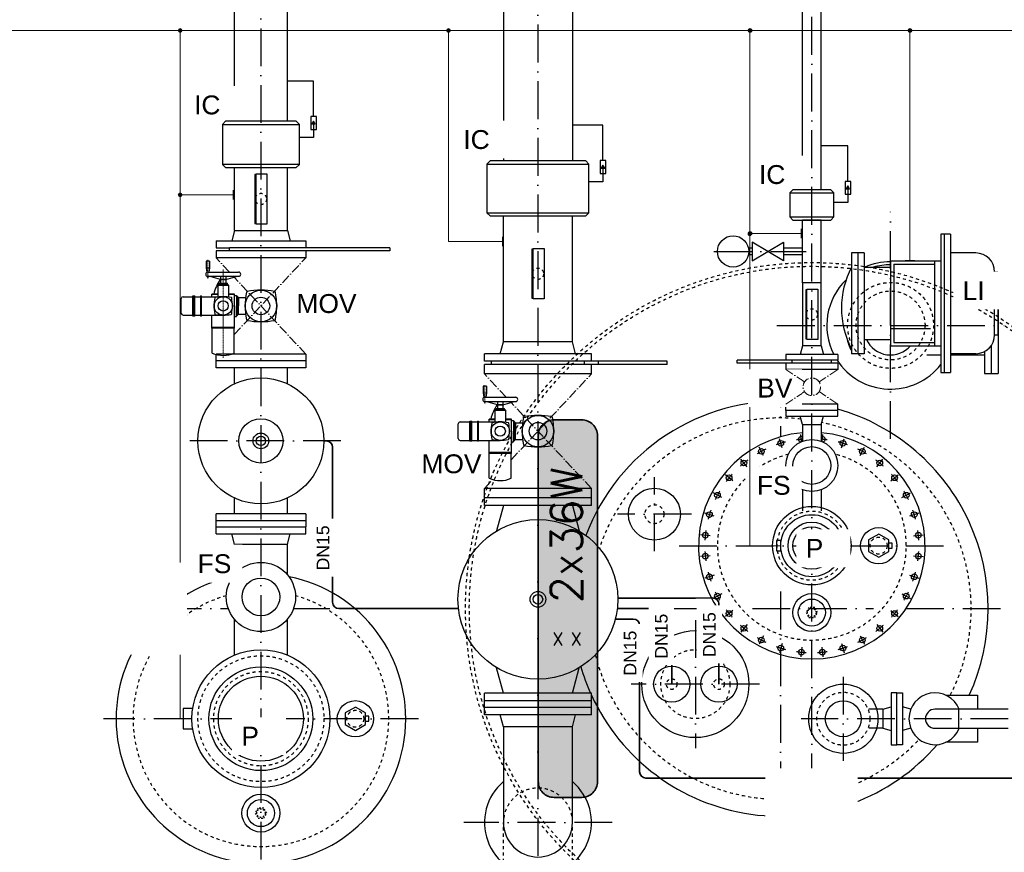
# Model space of a CAD drawing. Header units: millimetres. Extents: x 4747 to 1198744, y 17680 to 73179.
# Tile 290 of 377: x 95887 to 99015, y 42420 to 45067. Entities that reach past the tile are written whole.
import ezdxf
from ezdxf.enums import TextEntityAlignment as Align

# ---------------------------------------------------------------- set-up
doc = ezdxf.new("R2010")
doc.units = ezdxf.units.MM
for name, pattern in [('ACAD_ISO10W100', [18, 12, -3, 0, -3]), ('DASHDOT', [25.4, 12.7, -6.35, 0, -6.35]), ('JIS_02_1.0', [2, 1, -1]), ('STRICHPUNKT', [25.4, 12.7, -6.35, 0, -6.35])]:
    doc.linetypes.add(name, pattern=pattern)
doc.layers.add('0_POL_masch Installation Bestand', color=7, linetype='Continuous')
for name, color, linetype, lineweight in [('Beschriftung', 7, 'Continuous', 9), ('elektro Installation', 7, 'Continuous', 35), ('Verz. Bandstahl 30x3_5mm auf Putz', 1, 'GRENZE2', 18)]:
    doc.layers.add(name, color=color, linetype=linetype, lineweight=lineweight)
doc.styles.add('LBB3.5M1000', font='isocp.shx', dxfattribs={"height": 3.5})
doc.styles.add('ROMANS', font='ROMANS', dxfattribs={"height": 0.2})
doc.linetypes.add('GRENZE2', pattern='A,6.35,-2.54,[132,ltypeshp.shx,S=2.54,R=0,X=-2.54,Y=0],-2.54,25.4', length=36.83)

msp = doc.modelspace()

# ---------------------------------------------------------------- hatches: boundary and pattern name
at = {"linetype": 'Continuous', "ltscale": 10}
h = msp.add_hatch(color=256, dxfattribs=at)
h.dxf.hatch_style = 1
h.paths.add_polyline_path([(96820.64922, 44744.4911), (96815.23881, 44735.11998), (96826.05964, 44735.11998)])
h = msp.add_hatch(color=256, dxfattribs=at)
h.dxf.hatch_style = 1
h.paths.add_polyline_path([(97740.14922, 44604.4921), (97734.73881, 44595.12098), (97745.55964, 44595.12098)])
h = msp.add_hatch(color=256, dxfattribs=at)
h.dxf.hatch_style = 1
h.paths.add_polyline_path([(98518.14922, 44537.98475), (98512.73881, 44528.61363), (98523.55964, 44528.61363)])
h = msp.add_hatch(color=254)
h.dxf.hatch_style = 1
edge = h.paths.add_edge_path()
edge.add_line((97672.60274, 42594.77086), (97584.60274, 42594.77086))
edge.add_arc((97584.60274, 42644.77086), 50, 180, 270, ccw=False)
edge.add_line((97534.60274, 42644.77086), (97534.60274, 43744.77086))
edge.add_arc((97584.60274, 43744.77086), 50, 90, 180, ccw=False)
edge.add_line((97584.60274, 43794.77086), (97672.60274, 43794.77086))
edge.add_arc((97672.60274, 43744.77086), 50, 0, 90, ccw=False)
edge.add_line((97722.60274, 43744.77086), (97722.60274, 42644.77086))
edge.add_arc((97672.60274, 42644.77086), 50, -90, 0, ccw=False)
edge = h.paths.add_edge_path()
edge.add_line((99222.60274, 42594.77086), (99134.60274, 42594.77086))
edge.add_arc((99134.60274, 42644.77086), 50, 180, 270, ccw=False)
edge.add_line((99084.60274, 42644.77086), (99084.60274, 43744.77086))
edge.add_arc((99134.60274, 43744.77086), 50, 90, 180, ccw=False)
edge.add_line((99134.60274, 43794.77086), (99222.60274, 43794.77086))
edge.add_arc((99222.60274, 43744.77086), 50, 0, 90, ccw=False)
edge.add_line((99272.60274, 43744.77086), (99272.60274, 42644.77086))
edge.add_arc((99222.60274, 42644.77086), 50, -90, 0, ccw=False)
at = {"layer": 'Verz. Bandstahl 30x3_5mm auf Putz'}
h = msp.add_hatch(color=256, dxfattribs=at)
h.dxf.hatch_style = 1
edge = h.paths.add_edge_path()
edge.add_arc((96396.97221, 45032.27086), 6.01999, 0, 360)
h = msp.add_hatch(color=256, dxfattribs=at)
h.dxf.hatch_style = 1
edge = h.paths.add_edge_path()
edge.add_arc((97249.47221, 45032.27086), 6.01999, 0, 360)
h = msp.add_hatch(color=256, dxfattribs=at)
h.dxf.hatch_style = 1
edge = h.paths.add_edge_path()
edge.add_arc((98206.97221, 45032.27086), 6.01999, 0, 360)
h = msp.add_hatch(color=256, dxfattribs=at)
h.dxf.hatch_style = 1
edge = h.paths.add_edge_path()
edge.add_arc((98715.39867, 45032.27086), 6.01999, 0, 360)
h = msp.add_hatch(color=256, dxfattribs=at)
h.dxf.hatch_style = 1
edge = h.paths.add_edge_path()
edge.add_arc((96396.97221, 44509.68301), 6.01999, 0, 360)
h = msp.add_hatch(color=256, dxfattribs=at)
h.dxf.hatch_style = 1
edge = h.paths.add_edge_path()
edge.add_arc((98206.97221, 44386.60322), 6.01999, 0, 360)

# ---------------------------------------------------------------- linework, layer by layer
at = {"linetype": 'ACAD_ISO10W100', "ltscale": 10}
for p, q in [((96653.60274, 46119.2815), (96653.60274, 42288.77086)), ((97533.60274, 46131.29546), (97533.60274, 40763.94719)), ((98403.60274, 40992.99826), (98403.60274, 46093.74061)), ((98653.60274, 43734.0848), (98653.60274, 44455.45693)), ((98091.80734, 44329.77086), (98385.31639, 44329.77086)), ((98292.91667, 44094.77086), (99014.2888, 44094.77086)), ((98303.60274, 43954.69791), (98303.60274, 43740.60319)), ((96907.60214, 43727.77026), (96399.60334, 43727.77026)), ((98309.36626, 43705.42695), (98300.44567, 43734.83422)), ((98371.03638, 43725.4228), (98368.77087, 43748.42494)), ((98436.16913, 43725.42279), (98438.43464, 43748.42494)), ((98497.83925, 43705.42694), (98506.75984, 43734.8342)), ((98250.57099, 43681.07316), (98236.08473, 43708.17505)), ((98556.63451, 43681.07314), (98571.12078, 43708.17503)), ((98197.65665, 43645.71693), (98178.16142, 43669.47193)), ((98609.54885, 43645.7169), (98629.04408, 43669.47191)), ((97903.60274, 43377.39019), (97903.60274, 43612.15154)), ((98152.6567, 43600.71698), (98128.90169, 43620.21221)), ((98654.5488, 43600.71695), (98678.30381, 43620.21218)), ((98117.30046, 43547.80264), (98090.19857, 43562.2889)), ((98689.90503, 43547.80261), (98717.00692, 43562.28887)), ((98020.98342, 43494.77086), (97786.22206, 43494.77086)), ((98092.94666, 43489.00737), (98063.5394, 43497.92797)), ((98743.6661, 43497.92791), (98714.25883, 43489.00732)), ((98080.5312, 43426.59065), (98049.94867, 43429.60277)), ((98726.67428, 43426.59061), (98757.25681, 43429.60273)), ((97981.95327, 43394.77086), (98825.2522, 43394.77086)), ((98080.5312, 43362.95111), (98049.94866, 43359.939)), ((98726.67428, 43362.95108), (98757.25681, 43359.93896)), ((98092.94665, 43300.53439), (98063.53939, 43291.61379)), ((98714.25881, 43300.53435), (98743.66608, 43291.61376)), ((98117.30044, 43241.73912), (98090.19855, 43227.25286)), ((98303.60274, 43248.68561), (98303.60274, 42434.84381)), ((98689.90501, 43241.73909), (98717.0069, 43227.25282)), ((94003.60274, 43194.77086), (96550.0122, 43194.77086)), ((96757.19328, 43194.77086), (96872.7153, 43194.77086)), ((97785.88383, 43194.77086), (98104.27015, 43194.77086)), ((98214.83649, 43194.77086), (98599.14972, 43194.77086)), ((98702.93533, 43194.77086), (99032.99094, 43194.77086)), ((98152.65667, 43188.82478), (98128.90167, 43169.32955)), ((98654.54878, 43188.82475), (98678.30378, 43169.32952)), ((98033.60274, 43158.23201), (98033.60274, 42751.30972)), ((98197.65662, 43143.82482), (98178.16139, 43120.06982)), ((98609.54883, 43143.8248), (98629.04405, 43120.06979)), ((98250.57096, 43108.46859), (98236.0847, 43081.3667)), ((98556.63448, 43108.46857), (98571.12074, 43081.36668)), ((98309.36623, 43084.11479), (98300.44563, 43054.70752)), ((98371.78295, 43071.69932), (98368.77083, 43041.11679)), ((98435.42249, 43071.69932), (98438.4346, 43041.11679)), ((98497.83921, 43084.11478), (98506.75981, 43054.70751)), ((98503.60274, 42978.27628), (98503.60274, 42711.26544)), ((98237.06389, 42954.77086), (97830.14159, 42954.77086)), ((97153.80905, 42844.77086), (96153.39643, 42844.77086)), ((99027.60274, 42844.77086), (98370.09732, 42844.77086)), ((97769.18454, 42514.77086), (97298.02094, 42514.77086))]:
    msp.add_line(p, q, dxfattribs=at)
at = {"linetype": 'Continuous', "ltscale": 10}
for p, q in [((96569.45234, 44743.76986), (96569.45234, 45094.77086)), ((96737.75234, 44743.76986), (96737.75234, 45094.77086)), ((98373.45274, 44525.77086), (98373.45274, 45094.77086)), ((98433.75274, 44525.77086), (98433.75274, 45094.77086)), ((96776.10274, 44606.76986), (96531.10274, 44606.76986)), ((96569.45234, 44396.76986), (96569.45234, 44596.76986)), ((96569.45234, 44596.76986), (96737.75234, 44596.76986)), ((96737.75234, 44396.76986), (96737.75234, 44596.76986)), ((98333.60274, 44439.77086), (98473.60274, 44439.77086)), ((98373.45274, 44229.77086), (98373.45274, 44429.77086)), ((98433.75274, 44229.77086), (98433.75274, 44429.77086)), ((96569.45234, 44396.76986), (96561.10234, 44363.76986)), ((96569.45234, 44396.76986), (96737.75234, 44396.76986)), ((96737.75234, 44396.76986), (96746.10234, 44363.76986)), ((98843.60274, 44385.01256), (98813.60274, 44385.01256)), ((98813.60274, 44385.01256), (98813.60274, 43945.01256)), ((98823.60274, 44385.01256), (98823.60274, 43945.01256)), ((98843.60274, 44385.01256), (98843.60274, 43945.01256)), ((96511.10234, 44363.76986), (96511.10234, 44341.76986)), ((96511.10234, 44363.76986), (96796.10234, 44363.76986)), ((96796.10234, 44363.76986), (96796.10234, 44341.76986)), ((96511.10234, 44341.76986), (96553.60314, 44341.76986)), ((97063.60234, 44331.76986), (96511.10234, 44331.76986)), ((96511.10234, 44331.76986), (96511.10234, 44309.76986)), ((96553.60314, 44331.76986), (96553.60314, 44341.76986)), ((97063.60234, 44341.76986), (96553.60314, 44341.76986)), ((96796.10234, 44331.76986), (96796.10234, 44309.76986)), ((97063.60234, 44341.76986), (97063.60234, 44331.76986)), ((98529.45274, 44325.01156), (98529.45274, 44248.85456)), ((98569.45274, 44325.01156), (98529.45274, 44325.01156)), ((98549.45274, 44325.01156), (98549.45274, 44005.01156)), ((98569.45274, 44325.01156), (98569.45274, 44005.01156)), ((98924.10274, 44325.01156), (98843.60274, 44325.01156)), ((96796.10234, 44309.76986), (96511.10234, 44309.76986)), ((98653.60274, 44300.01156), (98813.60274, 44300.01156)), ((98653.60274, 44300.01156), (98653.60274, 44030.01156)), ((98663.60274, 44290.01156), (98663.60274, 44040.01156)), ((98663.60274, 44290.01156), (98793.60274, 44290.01156)), ((98793.60274, 44300.01156), (98793.60274, 44030.01156)), ((98569.45274, 44280.01156), (98653.60274, 44280.01156)), ((98984.10274, 44265.01156), (98994.10274, 44265.01156)), ((98984.10274, 44065.01156), (98984.10274, 44265.01156)), ((98994.10274, 44265.01156), (98994.10274, 44065.01156)), ((98373.45274, 44229.77086), (98373.45274, 44029.77086)), ((98433.75274, 44029.77086), (98433.75274, 44229.77086)), ((98529.45274, 44248.85456), (98529.45274, 44005.01156)), ((98994.10274, 44227.51156), (98995.60274, 44227.51156)), ((98995.60274, 44227.51156), (98995.60274, 43942.51156)), ((97413.87074, 44004.77086), (97424.05274, 44042.77086)), ((97643.15274, 44042.77086), (97424.05274, 44042.77086)), ((97653.33474, 44004.77086), (97643.15274, 44042.77086)), ((98569.45274, 44050.01156), (98653.60274, 44050.01156)), ((98663.60274, 44040.01156), (98793.60274, 44040.01156)), ((98984.10274, 44065.01156), (98994.10274, 44065.01156)), ((98653.60274, 44030.01156), (98813.60274, 44030.01156)), ((98951.60274, 44011.68476), (98951.60274, 43942.51156)), ((98973.60274, 44031.10356), (98973.60274, 43942.51156)), ((96796.10234, 44003.76986), (96511.10234, 44003.76986)), ((96796.10234, 43981.76986), (96511.10234, 43981.76986)), ((96511.10314, 43959.77006), (96511.10314, 44003.76986)), ((96796.10234, 44003.76986), (96796.10234, 43959.77006)), ((97363.60274, 43980.77086), (97363.60274, 44004.77086)), ((97703.60274, 44004.77086), (97363.60274, 44004.77086)), ((97943.60274, 43980.77086), (97363.60274, 43980.77086)), ((97386.10274, 43970.77086), (97386.10274, 43980.77086)), ((97681.10274, 43970.77086), (97681.10274, 43980.77086)), ((97703.60274, 43980.77086), (97703.60274, 44004.77086)), ((97726.10274, 43970.77086), (97726.10274, 43980.77086)), ((97943.60274, 43970.77086), (97943.60274, 43980.77086)), ((98569.45274, 44005.01156), (98529.45274, 44005.01156)), ((98768.60274, 44000.86156), (98813.60274, 44000.86156)), ((98924.10274, 44005.01156), (98843.60274, 44005.01156)), ((98843.60274, 44000.86156), (98952.11074, 44000.86156)), ((96796.10234, 43959.77006), (96511.10314, 43959.77006)), ((96569.45274, 43909.20514), (96569.45274, 43959.77006)), ((96737.75366, 43909.20471), (96737.75274, 43959.77159)), ((97363.60274, 43940.77086), (97363.60274, 43970.77086)), ((97943.60274, 43970.77086), (97363.60274, 43970.77086)), ((97703.60274, 43946.77086), (97703.60274, 43970.77086)), ((97703.60274, 43940.77086), (97703.60274, 43970.77086)), ((98813.60274, 43945.01256), (98843.60274, 43945.01256)), ((97703.60274, 43940.77086), (97363.60274, 43940.77086)), ((98951.60274, 43942.51156), (98995.60274, 43942.51156)), ((98486.10274, 43844.77086), (98321.10274, 43844.77086)), ((98321.10274, 43824.77086), (98321.10274, 43844.77086)), ((98486.10274, 43824.77086), (98486.10274, 43844.77086)), ((97703.60274, 43576.77086), (97363.60274, 43576.77086)), ((97363.60274, 43522.77086), (97363.60274, 43576.77086)), ((97703.60274, 43522.77086), (97703.60274, 43576.77086)), ((96569.45274, 43495.77056), (96569.45274, 43546.33559)), ((96737.76117, 43495.77209), (96737.76025, 43546.33908)), ((97703.60274, 43546.77086), (97363.60274, 43546.77086)), ((97703.60274, 43522.77086), (97363.60274, 43522.77086)), ((97424.05274, 43522.77086), (97402.33574, 43441.72196)), ((97643.15274, 43522.77086), (97664.86974, 43441.72196)), ((96796.10234, 43495.77056), (96511.10314, 43495.77056)), ((96511.10314, 43473.77086), (96511.10314, 43495.77056)), ((96796.10234, 43495.77056), (96796.10234, 43473.77086)), ((96511.10274, 43454.77086), (96511.10314, 43473.77086)), ((96511.10274, 43454.77086), (96796.10274, 43454.77086)), ((96511.10274, 43432.77086), (96511.10274, 43454.77086)), ((96796.10234, 43473.77086), (96511.10314, 43473.77086)), ((96796.10234, 43473.77086), (96796.10234, 43454.77086)), ((96796.10274, 43432.77086), (96796.10274, 43454.77086)), ((96511.10274, 43432.77086), (96796.10274, 43432.77086)), ((96569.45274, 43399.77086), (96561.10274, 43432.77086)), ((96737.75274, 43399.77086), (96746.10274, 43432.77086)), ((96569.45274, 43302.61419), (96569.45274, 43399.77086)), ((96569.45274, 43399.77086), (96737.75274, 43399.77086)), ((96737.75274, 43302.61419), (96737.75274, 43399.77086)), ((96569.45274, 43046.95834), (96569.45274, 43160.92753)), ((96737.75274, 43046.95834), (96737.75274, 43160.92753)), ((97424.05274, 42925.77086), (97402.33574, 43006.81976)), ((97643.15274, 42925.77086), (97664.86974, 43006.81976)), ((97703.60274, 42925.77086), (97363.60274, 42925.77086)), ((97363.60274, 42856.77086), (97363.60274, 42925.77086)), ((97703.60274, 42856.77086), (97703.60274, 42925.77086)), ((97703.60274, 42901.77086), (97363.60274, 42901.77086)), ((97703.60274, 42880.77086), (97363.60274, 42880.77086)), ((97703.60274, 42856.77086), (97363.60274, 42856.77086)), ((97424.05274, 42818.77086), (97413.87074, 42856.77086)), ((97643.15274, 42818.77086), (97653.33474, 42856.77086)), ((98870.60274, 42874.92086), (98794.60274, 42874.92086)), ((98870.60274, 42814.62086), (98870.60274, 42874.92086)), ((99027.60274, 42874.92086), (98870.62358, 42874.92086)), ((97643.15274, 42818.77086), (97424.05274, 42818.77086)), ((98794.60274, 42814.62086), (98870.60274, 42814.62086)), ((98870.60274, 42814.62086), (99027.60274, 42814.62086))]:
    msp.add_line(p, q, dxfattribs=at)
for p, q in [((97424.05274, 45094.77086), (97424.05274, 44617.77086)), ((97643.15274, 45094.77086), (97643.15274, 44617.77086)), ((97371.60274, 44607.77086), (97695.60274, 44607.77086)), ((97371.60274, 44452.77086), (97695.60274, 44452.77086)), ((97424.05274, 44042.77086), (97424.05274, 44442.77086)), ((97643.15274, 44042.77086), (97643.15274, 44442.77086)), ((98433.75274, 44429.77086), (98373.45274, 44429.77086)), ((98433.75274, 44229.77086), (98373.45274, 44229.77086)), ((98373.45274, 44029.77086), (98366.21804, 44002.77086)), ((98433.75274, 44029.77086), (98373.45274, 44029.77086)), ((98433.75274, 44029.77086), (98440.98744, 44002.77086)), ((98466.10274, 43984.77086), (98166.10274, 43984.77086)), ((98166.10274, 43974.77086), (98166.10274, 43984.77086)), ((98486.10274, 43974.77086), (98166.10274, 43974.77086)), ((98321.10274, 44002.77086), (98321.10274, 43984.77086)), ((98486.10274, 44002.77086), (98321.10274, 44002.77086)), ((98321.10274, 43974.77086), (98321.10274, 43954.77086)), ((98341.10274, 43974.77086), (98341.10274, 43984.77086)), ((98486.10274, 43984.77086), (98466.10274, 43984.77086)), ((98466.10274, 43974.77086), (98466.10274, 43984.77086)), ((98486.10274, 44002.77086), (98486.10274, 43984.77086)), ((98486.10274, 43974.77086), (98486.10274, 43954.77086)), ((98486.10274, 43954.77086), (98321.10274, 43954.77086)), ((98373.45274, 43779.77086), (98366.10274, 43806.77086)), ((98433.75274, 43779.77086), (98441.10274, 43806.77086)), ((98373.45274, 43779.77086), (98433.75274, 43779.77086)), ((98373.45274, 43779.77086), (98373.45274, 43726.41593)), ((98433.75274, 43779.77086), (98433.75274, 43726.41593)), ((98373.45274, 43572.82911), (98373.45274, 43515.77456)), ((98433.75274, 43572.82911), (98433.75274, 43515.77456)), ((98628.60274, 42874.92086), (98655.60274, 42882.27086)), ((98717.8862, 42875.11592), (98691.60274, 42882.27086)), ((98628.60274, 42874.92086), (98609.39015, 42874.92086)), ((98628.60274, 42874.92086), (98628.60274, 42814.62086)), ((97424.05274, 42818.77086), (97424.05274, 42514.77086)), ((97643.15274, 42514.77086), (97643.15274, 42818.77086)), ((98628.60274, 42814.61321), (98609.38797, 42814.61321)), ((98628.60274, 42814.62086), (98655.60274, 42807.27086)), ((98717.8862, 42814.42581), (98691.60274, 42807.27086))]:
    msp.add_line(p, q)
at = {"ltscale": 10}
for p, q in [((98313.60274, 44299.77086), (98213.60274, 44359.77086)), ((98213.60274, 44299.77086), (98313.60274, 44359.77086)), ((98213.60274, 44359.77086), (98213.60274, 44299.77086)), ((98313.60274, 44359.77086), (98313.60274, 44299.77086)), ((98213.60274, 44340.42086), (98202.45534, 44340.42086)), ((98213.60274, 44319.12086), (98202.45534, 44319.12086)), ((98373.45274, 44340.42086), (98313.60274, 44340.42086)), ((98373.45274, 44319.12086), (98313.60274, 44319.12086))]:
    msp.add_line(p, q, dxfattribs=at)
at = {"linetype": 'ACAD_ISO10W100', "lineweight": 18, "ltscale": 2.5}
for p, q in [((96553.45742, 44264.29387), (96511.10234, 44309.76986)), ((96568.64165, 44065.54892), (96796.10234, 44309.76986)), ((96796.10234, 44003.76986), (96568.6455, 44247.98668)), ((98486.10274, 43954.77086), (98426.7803, 43915.22257)), ((97433.16822, 43866.29487), (97363.60274, 43940.77086)), ((97448.64205, 43667.81295), (97703.60274, 43940.77086)), ((98486.10274, 43844.77086), (98426.7803, 43884.31915)), ((97703.60274, 43576.77086), (97448.4494, 43849.93503)), ((97363.60274, 43576.77086), (97389.96831, 43604.99753))]:
    msp.add_line(p, q, dxfattribs=at)
at = {"linetype": 'DASHDOT', "ltscale": 10}
msp.add_line((98653.60274, 44085.01156), (98823.79954, 44085.01156), dxfattribs=at)
at = {"lineweight": 35}
for p, q in [((96853.60224, 43727.77036), (96861.27252, 43727.77036)), ((96881.27252, 43707.77036), (96881.27252, 43214.77086)), ((96901.27252, 43194.77086), (97281.32164, 43194.77086)), ((97779.6985, 43161.39897), (97836.42537, 43161.39897)), ((97856.42537, 43141.39897), (97856.42537, 42676.29732)), ((97876.42537, 42656.29732), (99192.30535, 42656.29732))]:
    msp.add_line(p, q, dxfattribs=at)
at = {"linetype": 'JIS_02_1.0', "ltscale": 10}
for p, q in [((98373.45274, 43515.77456), (98373.45274, 43500.55828)), ((98433.75274, 43515.77456), (98433.75274, 43500.55828)), ((97424.05327, 42209.77086), (97424.05274, 42514.77067)), ((97643.15274, 42209.77086), (97643.15274, 42514.77086))]:
    msp.add_line(p, q, dxfattribs=at)
at = {"linetype": 'JIS_02_1.0', "ltscale": 25}
for p, q in [((98609.39015, 42874.92086), (98582.16609, 42874.92086)), ((98609.38797, 42814.61321), (98582.16315, 42814.61321))]:
    msp.add_line(p, q, dxfattribs=at)
at = {"linetype": 'Continuous', "ltscale": 10}
for points in [[(96820.64922, 44758.49145), (96820.64922, 44871.57112), (96737.75234, 44871.57112), (96737.75234, 44871.57112)], [(96820.64922, 44738.24369), (96820.64922, 44691.57112), (96776.10274, 44691.57112), (96776.10274, 44691.57112)], [(97740.14922, 44618.49245), (97740.14922, 44731.57212), (97643.15274, 44731.57212), (97643.15274, 44731.57212)], [(98518.14922, 44551.9851), (98518.14922, 44665.06477), (98433.75274, 44665.06477), (98433.75274, 44665.06477)], [(97740.14922, 44598.24469), (97740.14922, 44551.57212), (97695.60274, 44551.57212), (97695.60274, 44551.57212)], [(98518.14922, 44531.73734), (98518.14922, 44485.06477), (98473.60274, 44485.06477), (98473.60274, 44485.06477)], [(98828.97206, 42919.77086), (98929.60274, 42919.77086), (98929.60274, 42874.92086)], [(98929.60274, 42814.62086), (98929.60274, 42769.77086), (98828.97206, 42769.77086)]]:
    msp.add_lwpolyline(points, dxfattribs=at)
for points in [[(96811.65823, 44717.99593), (96829.64022, 44717.99593), (96829.64022, 44758.49145), (96811.65823, 44758.49145)], [(96820.64922, 44744.4911), (96815.23881, 44735.11998), (96826.05964, 44735.11998)], [(97731.15823, 44577.99693), (97749.14022, 44577.99693), (97749.14022, 44618.49245), (97731.15823, 44618.49245)], [(97740.14922, 44604.4921), (97734.73881, 44595.12098), (97745.55964, 44595.12098)], [(96638.07453, 44574.76069), (96634.24805, 44574.76069), (96634.24805, 44418.77903), (96638.07453, 44418.77903)], [(96638.07453, 44576.76966), (96672.83045, 44576.76966), (96672.83045, 44416.77006), (96638.07453, 44416.77006)], [(98509.15823, 44511.48958), (98527.14022, 44511.48958), (98527.14022, 44551.9851), (98509.15823, 44551.9851)], [(98518.14922, 44537.98475), (98512.73881, 44528.61363), (98523.55964, 44528.61363)], [(97518.07453, 44337.06146), (97514.24805, 44337.06146), (97514.24805, 44181.07981), (97518.07453, 44181.07981)], [(97518.07453, 44339.07044), (97552.83045, 44339.07044), (97552.83045, 44179.07084), (97518.07453, 44179.07084)], [(98388.07453, 44207.76169), (98384.24805, 44207.76169), (98384.24805, 44051.78003), (98388.07453, 44051.78003)], [(98388.07453, 44209.77066), (98422.83045, 44209.77066), (98422.83045, 44049.77106), (98388.07453, 44049.77106)]]:
    msp.add_lwpolyline(points, close=True, dxfattribs=at)
for points in [[(98321.10274, 43806.77086), (98486.10274, 43806.77086), (98486.10274, 43824.77086), (98321.10274, 43824.77086)], [(98615.95439, 43357.82045), (98647.95439, 43376.29565), (98647.95439, 43413.24607), (98615.95439, 43431.72128), (98583.95439, 43413.24607), (98583.95439, 43376.29565)], [(98655.60274, 42927.27086), (98655.60274, 42762.27086), (98673.60274, 42762.27086), (98673.60274, 42927.27086)], [(98691.60274, 42927.27086), (98691.60274, 42762.27086), (98673.60274, 42762.27086), (98673.60274, 42927.27086)], [(96953.60274, 42807.82045), (96985.60274, 42826.29565), (96985.60274, 42863.24607), (96953.60274, 42881.72128), (96921.60274, 42863.24607), (96921.60274, 42826.29565)]]:
    msp.add_lwpolyline(points, close=True)
for points in [[(98306.43332, 43410.90636), (98291.17079, 43410.90636), (98291.17079, 43378.63536), (98306.43332, 43378.63536)], [(98647.95439, 43386.57287), (98659.25038, 43386.57287), (98659.25038, 43402.96885), (98647.95439, 43402.96885)], [(96436.99338, 42877.04136), (96406.33221, 42877.04136), (96406.33221, 42812.50036), (96436.99338, 42812.50036)], [(96985.60274, 42836.57287), (96996.89872, 42836.57287), (96996.89872, 42852.96885), (96985.60274, 42852.96885)]]:
    msp.add_lwpolyline(points)
at = {"lineweight": 35}
for points in [[(98108.60274, 42954.77086), (98108.60274, 43208.49257, 0.4161050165), (98088.47367, 43228.49215), (98034.33375, 43228.14275), (97787.57322, 43228.14275)], [(97958.60274, 42954.77086), (97958.60274, 43174.77086, 0.4142135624), (97938.60274, 43194.77086), (97785.88383, 43194.77086)]]:
    msp.add_lwpolyline(points, format="xyb", dxfattribs=at)
at = {"linetype": 'JIS_02_1.0', "ltscale": 5}
for points in [[(98385.12753, 43182.12252), (98394.36513, 43166.12252), (98412.84034, 43166.12252), (98422.07795, 43182.12252), (98412.84034, 43198.12252), (98394.36513, 43198.12252)], [(96635.12753, 42544.77086), (96644.36513, 42528.77086), (96662.84034, 42528.77086), (96672.07795, 42544.77086), (96662.84034, 42560.77086), (96644.36513, 42560.77086)]]:
    msp.add_lwpolyline(points, close=True, dxfattribs=at)
at = {"linetype": 'JIS_02_1.0', "ltscale": 10}
for centre, radius in [((96653.60274, 44496.76986), 18), ((97533.60274, 44259.07064), 18), ((98653.60274, 44094.77086), 136.5), ((98653.60274, 44094.77086), 109.55), ((98403.60274, 44129.77086), 18), ((97903.60274, 43494.77086), 30.15), ((98403.60274, 43394.77086), 110), ((98615.95439, 43394.77086), 26.9), ((96653.60274, 42844.77086), 200), ((98033.60274, 42954.77086), 109.55), ((96653.60274, 42844.77086), 150), ((97958.60274, 42954.77086), 16.85), ((98108.60274, 42954.77086), 16.85), ((98503.60274, 42844.77086), 84.15), ((96953.60274, 42844.77086), 26.9)]:
    msp.add_circle(centre, radius, dxfattribs=at)
at = {"ltscale": 10}
msp.add_circle((98153.60274, 44329.77086), 50, dxfattribs=at)
at = {"color": 253, "linetype": 'JIS_02_1.0', "ltscale": 10}
for radius in [1100, 1088]:
    msp.add_circle((98403.60274, 43194.77086), radius, dxfattribs=at)
at = {"linetype": 'Continuous', "ltscale": 10}
for centre, radius in [((96653.60274, 43727.77036), 199.9995), ((96653.60274, 43727.77026), 70.37313), ((96653.60274, 43727.77031), 24.99975), ((96653.60274, 43727.77031), 14.99995), ((96653.60274, 43231.77086), 110), ((96653.60274, 43231.77086), 60), ((97533.60274, 43224.27086), 25), ((97533.60274, 43224.27086), 15)]:
    msp.add_circle(centre, radius, dxfattribs=at)
for centre, radius in [((98304.90597, 43720.13058), 9), ((98403.60274, 43649.62252), 82.5), ((98502.29955, 43720.13057), 9), ((98243.32786, 43694.6241), 9), ((98403.60274, 43649.62252), 60), ((98563.87764, 43694.62408), 9), ((98187.90904, 43657.59443), 9), ((98619.29647, 43657.59441), 9), ((98140.7792, 43610.46459), 9), ((98666.4263, 43610.46457), 9), ((97903.60274, 43494.77086), 82.5), ((98103.74952, 43555.04577), 9), ((98703.45598, 43555.04574), 9), ((98403.60274, 43394.77086), 124.70332), ((97533.60274, 43224.27086), 254), ((98078.24303, 43493.46767), 9), ((98403.60274, 43394.77086), 98.5), ((98728.96246, 43493.46764), 9), ((98403.30605, 43394.77086), 75), ((98403.60274, 43394.77086), 60.29668), ((98615.95439, 43394.77086), 57.5), ((98065.23993, 43428.09671), 9), ((98741.96555, 43428.09667), 9), ((98065.23993, 43361.44505), 9), ((98741.96554, 43361.44502), 9), ((98078.24302, 43296.07409), 9), ((98728.96245, 43296.07405), 9), ((98103.7495, 43234.49599), 9), ((98403.60274, 43182.12252), 60.31266), ((98403.60274, 43182.12252), 43.0192), ((98703.45596, 43234.49596), 9), ((98140.77917, 43179.07716), 9), ((98666.42628, 43179.07713), 9), ((98187.90901, 43131.94732), 9), ((98619.29644, 43131.9473), 9), ((98033.60274, 42954.77086), 170), ((98243.32783, 43094.91764), 9), ((98563.87761, 43094.91762), 9), ((98304.90593, 43069.41115), 9), ((98502.29951, 43069.41114), 9), ((96653.60274, 42844.77086), 219), ((98370.27689, 43056.40806), 9), ((98436.92855, 43056.40805), 9), ((96653.60274, 42844.77086), 165), ((97958.60274, 42954.77086), 57.4995), ((98108.60274, 42954.77086), 57.4995), ((96653.60274, 42844.77086), 135), ((98503.60274, 42844.77086), 110), ((96953.60274, 42844.77086), 57.5), ((98503.60274, 42844.77086), 57.15), ((96653.60274, 42544.77086), 60.31266), ((96653.60274, 42544.77086), 43.0192)]:
    msp.add_circle(centre, radius)
at = {"linetype": 'JIS_02_1.0', "ltscale": 5}
for centre in [(98403.60274, 43182.12252), (96653.60274, 42544.77086)]:
    msp.add_circle(centre, 13.45, dxfattribs=at)
at = {"linetype": 'Continuous', "ltscale": 10}
for centre, radius, start, end in [((98924.10274, 44265.01156), 60, 0, 90), ((98653.60274, 44085.01156), 202.5, 90, 105.64247222), ((98653.60274, 44085.01156), 142.5, 192.13466944, 209.39833333), ((98924.10274, 44065.01156), 60, 270, 0), ((98794.60274, 42844.77086), 82.5, 21.43555888, 338.56444112), ((98794.60274, 42844.77086), 30.15, 90, 270)]:
    msp.add_arc(centre, radius, start, end, dxfattribs=at)
for centre, radius, start, end in [((98653.60274, 44094.77086), 202.5, 90, 113.82707249), ((98778.78089, 44150.01156), 281.18415, 152.46240833, 207.53758889), ((98653.60274, 44094.77086), 202.5, 134.23525618, 207.02125389), ((98653.60274, 44085.01156), 84.15, 204.57751389, 319.18681389), ((98653.60274, 44094.77086), 202.5, 212.90241755, 322.19705022), ((98303.60274, 43194.77086), 660, 87.27478409, 159.35413886), ((98303.60274, 43194.77086), 660, 335.37568165, 73.94767233), ((98403.60274, 43394.77086), 360, 94.80414884, 85.19585116), ((98370.27693, 43733.13367), 9, 69.33718598, 258.89211765), ((98436.92858, 43733.13367), 9, 281.10774596, 110.66307074), ((96653.60274, 42844.77086), 460, 101.19193864, 78.80806136), ((98303.60274, 43194.77086), 660, 196.25781111, 204.05263839), ((98303.60274, 43194.77086), 660, 204.61997733, 319.10056701), ((97533.60274, 42514.77086), 170, 130.12158611, 49.87841389), ((97533.60274, 42514.77086), 109.55, 180, 0)]:
    msp.add_arc(centre, radius, start, end)
at = {"linetype": 'JIS_02_1.0', "ltscale": 10}
for centre, radius, start, end in [((98303.60274, 43194.77086), 606, 83.83423593, 161.52881771), ((98303.60274, 43194.77086), 606, 333.01254642, 77.42749506), ((98403.60274, 43394.77086), 300, 104.34550294, 75.65449706), ((96653.60274, 42844.77086), 406, 105.71017455, 74.28982545), ((98303.60274, 43194.77086), 606, 194.08313226, 316.69703719), ((97533.60274, 42514.77086), 109.55, 0, 180)]:
    msp.add_arc(centre, radius, start, end, dxfattribs=at)
at = {"lineweight": 35}
for centre, start, end in [((96861.27252, 43707.77036), 0, 90), ((96901.27252, 43214.77086), 180, 270), ((97836.42537, 43141.39897), 0, 90), ((97876.42537, 42676.29732), 180, 270)]:
    msp.add_arc(centre, 20, start, end, dxfattribs=at)
at = {"linetype": 'ACAD_ISO10W100', "ltscale": 10}
for start, end in [(95.08746999, 98.21452062), (81.7854666, 84.91253001), (115.5354666, 120.71452062), (104.2854666, 109.46452062), (70.5354666, 75.71452062), (59.2854666, 64.46452062), (126.7854666, 131.96452062), (48.0354666, 53.21452062), (138.0354666, 143.21452062), (36.7854666, 41.96452062), (149.2854666, 154.46452062), (25.5354666, 30.71452062), (160.5354666, 165.71452062), (14.2854666, 19.46452062), (171.7854666, 176.96452062), (3.0354666, 8.21452062), (183.0354666, 188.21452062), (351.7854666, 356.96452062), (194.2854666, 199.46452062), (340.5354666, 345.71452062), (205.5354666, 210.71452062), (329.2854666, 334.46452062), (216.7854666, 221.96452062), (318.0354666, 323.21452062), (228.0354666, 233.21452062), (306.7854666, 311.96452062), (239.2854666, 244.46452062), (295.5354666, 300.71452062), (250.5354666, 255.71452062), (284.2854666, 289.46452062), (261.7854666, 266.96452062), (273.0354666, 278.21452062)]:
    msp.add_arc((98403.60274, 43394.77086), 340, start, end, dxfattribs=at)
at = {"layer": '0_POL_masch Installation Bestand'}
for p, q in [((96490.3664, 44299.39239), (96479.22401, 44299.39239)), ((96479.22401, 44299.39239), (96479.22401, 44277.10762)), ((96490.3664, 44299.39239), (96490.3664, 44277.10762)), ((96479.22401, 44277.10762), (96481.48342, 44264.29387)), ((96490.3664, 44277.10762), (96479.22401, 44277.10762)), ((96488.10699, 44264.29387), (96481.48342, 44264.29387)), ((96484.79521, 44264.29387), (96582.84819, 44264.29387)), ((96490.3664, 44277.10762), (96488.10699, 44264.29387)), ((96484.79521, 44250.92301), (96582.84819, 44250.92301)), ((96525.46491, 44240.89487), (96488.03936, 44250.92301)), ((96517.10812, 44223.06705), (96519.89372, 44225.85265)), ((96519.89372, 44228.63824), (96547.74968, 44228.63824)), ((96519.89372, 44225.85265), (96519.89372, 44228.63824)), ((96519.89372, 44225.85265), (96547.74968, 44225.85265)), ((96525.46491, 44250.92301), (96525.46491, 44240.89487)), ((96542.17849, 44240.89487), (96525.46491, 44240.89487)), ((96525.46491, 44239.78063), (96525.46491, 44228.63824)), ((96542.17849, 44239.78063), (96525.46491, 44239.78063)), ((96528.25051, 44240.89487), (96528.25051, 44239.78063)), ((96539.39289, 44240.89487), (96539.39289, 44239.78063)), ((96542.17849, 44250.92301), (96542.17849, 44240.89487)), ((96542.17849, 44240.89487), (96579.60404, 44250.92301)), ((96542.17849, 44239.78063), (96542.17849, 44228.63824)), ((96547.74968, 44225.85265), (96547.74968, 44228.63824)), ((96550.53528, 44223.06705), (96547.74968, 44225.85265)), ((96498.16607, 44186.01862), (96498.16607, 44194.65397)), ((96517.10812, 44194.65397), (96498.16607, 44194.65397)), ((96517.10812, 44223.06705), (96550.53528, 44223.06705)), ((96517.10812, 44223.06705), (96517.10812, 44186.01862)), ((96550.53528, 44223.06705), (96550.53528, 44185.01156)), ((96569.47733, 44194.65397), (96550.53528, 44194.65397)), ((96569.47733, 44085.80816), (96569.47733, 44194.65397)), ((96400.6702, 44133.09229), (96400.6702, 44180.44743)), ((96406.24139, 44186.01862), (96437.626, 44186.01862)), ((96437.626, 44124.7355), (96437.626, 44188.80422)), ((96437.626, 44188.80422), (96443.1972, 44188.80422)), ((96440.4116, 44188.80422), (96440.4116, 44124.7355)), ((96443.1972, 44124.7355), (96443.1972, 44188.80422)), ((96443.1972, 44186.01862), (96461.75409, 44186.01862)), ((96461.75409, 44188.80422), (96464.53969, 44188.80422)), ((96461.75409, 44188.80422), (96461.75409, 44124.7355)), ((96464.53969, 44124.7355), (96464.53969, 44188.80422)), ((96464.53969, 44186.01862), (96533.8217, 44186.01862)), ((96517.10812, 44192.98261), (96498.16607, 44192.98261)), ((96569.47733, 44192.98261), (96550.53528, 44192.98261)), ((96569.47733, 44190.19701), (96575.60564, 44190.19701)), ((96575.60564, 44190.19701), (96575.60564, 44156.76986)), ((96575.60564, 44187.41142), (96578.39124, 44187.41142)), ((96578.39124, 44187.41142), (96578.39124, 44156.76986)), ((96578.39124, 44187.41142), (96582.33067, 44183.47199)), ((96582.33067, 44183.47199), (96582.33067, 44156.76986)), ((96582.33067, 44183.47199), (96604.96031, 44183.47199)), ((96575.60564, 44123.3427), (96575.60564, 44156.76986)), ((96578.39123, 44126.1283), (96578.39124, 44156.76986)), ((96582.33066, 44130.06773), (96582.33067, 44156.76986)), ((96406.24139, 44127.5211), (96437.626, 44127.5211)), ((96443.1972, 44124.7355), (96437.626, 44124.7355)), ((96443.1972, 44127.5211), (96461.75409, 44127.5211)), ((96464.53969, 44124.7355), (96461.75409, 44124.7355)), ((96464.53969, 44127.5211), (96533.8217, 44127.5211)), ((96498.16607, 44085.80816), (96498.16607, 44127.5211)), ((96569.47733, 44123.3427), (96575.60564, 44123.3427)), ((96575.60564, 44126.1283), (96578.39123, 44126.1283)), ((96578.39123, 44126.1283), (96582.33066, 44130.06773)), ((96582.33066, 44130.06773), (96604.9603, 44130.06772)), ((96569.47733, 44088.59376), (96498.16607, 44088.59376)), ((96569.47733, 44085.80816), (96498.16607, 44085.80816)), ((96499.00175, 44006.93477), (96499.00175, 44085.80816)), ((96568.64165, 44006.93477), (96568.64165, 44085.80816)), ((97370.3668, 43901.39339), (97359.22441, 43901.39339)), ((97359.22441, 43901.39339), (97359.22441, 43879.10862)), ((97370.3668, 43901.39339), (97370.3668, 43879.10862)), ((97359.22441, 43879.10862), (97361.48382, 43866.29487)), ((97370.3668, 43879.10862), (97359.22441, 43879.10862)), ((97368.10739, 43866.29487), (97361.48382, 43866.29487)), ((97364.79561, 43866.29487), (97462.84859, 43866.29487)), ((97364.79561, 43852.92401), (97462.84859, 43852.92401)), ((97405.46531, 43842.89587), (97368.03976, 43852.92401)), ((97370.3668, 43879.10862), (97368.10739, 43866.29487)), ((97405.46531, 43852.92401), (97405.46531, 43842.89587)), ((97422.17889, 43852.92401), (97422.17889, 43842.89587)), ((97422.17889, 43842.89587), (97459.60444, 43852.92401)), ((97397.10852, 43825.06805), (97399.89412, 43827.85365)), ((97397.10852, 43825.06805), (97430.53568, 43825.06805)), ((97397.10852, 43825.06805), (97397.10852, 43788.01962)), ((97399.89412, 43830.63924), (97427.75008, 43830.63924)), ((97399.89412, 43827.85365), (97399.89412, 43830.63924)), ((97399.89412, 43827.85365), (97427.75008, 43827.85365)), ((97422.17889, 43842.89587), (97405.46531, 43842.89587)), ((97405.46531, 43841.78163), (97405.46531, 43830.63924)), ((97422.17889, 43841.78163), (97405.46531, 43841.78163)), ((97408.25091, 43842.89587), (97408.25091, 43841.78163)), ((97419.39329, 43842.89587), (97419.39329, 43841.78163)), ((97422.17889, 43841.78163), (97422.17889, 43830.63924)), ((97427.75008, 43827.85365), (97427.75008, 43830.63924)), ((97430.53568, 43825.06805), (97427.75008, 43827.85365)), ((97430.53568, 43825.06805), (97430.53568, 43787.01256)), ((97286.24179, 43788.01962), (97317.6264, 43788.01962)), ((97317.6264, 43790.80522), (97323.1976, 43790.80522)), ((97323.1976, 43788.01962), (97341.75449, 43788.01962)), ((97341.75449, 43790.80522), (97344.54009, 43790.80522)), ((97344.54009, 43788.01962), (97413.8221, 43788.01962)), ((97378.16647, 43788.01962), (97378.16647, 43796.65497)), ((97397.10852, 43796.65497), (97378.16647, 43796.65497)), ((97397.10852, 43794.98361), (97378.16647, 43794.98361)), ((97449.47773, 43796.65497), (97430.53568, 43796.65497)), ((97449.47773, 43794.98361), (97430.53568, 43794.98361)), ((97449.47773, 43687.80916), (97449.47773, 43796.65497)), ((97449.47773, 43792.19801), (97455.60604, 43792.19801)), ((97455.60604, 43792.19801), (97455.60604, 43758.77086)), ((97455.60604, 43789.41242), (97458.39164, 43789.41242)), ((97458.39164, 43789.41242), (97458.39164, 43758.77086)), ((97458.39164, 43789.41242), (97462.33107, 43785.47299)), ((97280.6706, 43735.09329), (97280.6706, 43782.44843)), ((97455.60604, 43725.3437), (97455.60604, 43758.77086)), ((97458.39163, 43728.1293), (97458.39164, 43758.77086)), ((97462.33106, 43732.06873), (97462.33107, 43758.77086)), ((97462.33107, 43785.47299), (97462.33107, 43758.77086)), ((97462.33107, 43785.47299), (97484.96071, 43785.47299)), ((97378.16647, 43687.80916), (97378.16647, 43729.5221)), ((97449.47773, 43725.3437), (97455.60604, 43725.3437)), ((97455.60604, 43728.1293), (97458.39163, 43728.1293)), ((97458.39163, 43728.1293), (97462.33106, 43732.06873)), ((97462.33106, 43732.06873), (97484.9607, 43732.06872)), ((97449.47773, 43690.59476), (97378.16647, 43690.59476)), ((97449.47773, 43687.80916), (97378.16647, 43687.80916)), ((97379.00215, 43608.93577), (97379.00215, 43687.80916)), ((97448.64205, 43608.93577), (97448.64205, 43687.80916))]:
    msp.add_line(p, q, dxfattribs=at)
at = {"layer": '0_POL_masch Installation Bestand', "linetype": 'STRICHPUNKT', "lineweight": 18, "ltscale": 0.1}
for p, q in [((96484.79521, 44244.32271), (96484.79521, 44302.87015)), ((96533.8217, 44272.67209), (96533.8217, 43991.42978)), ((96484.79521, 44250.92301), (96482.77538, 44247.42457)), ((96484.79521, 44250.92301), (96486.81503, 44247.42457)), ((97364.79561, 43846.32371), (97364.79561, 43904.87115)), ((97364.79561, 43852.92401), (97362.77578, 43849.42557)), ((97364.79561, 43852.92401), (97366.81543, 43849.42557))]:
    msp.add_line(p, q, dxfattribs=at)
at = {"layer": '0_POL_masch Installation Bestand'}
for centre, radius in [((96653.60234, 44156.76986), 50.14073), ((96533.8217, 44156.76986), 29.24876), ((96533.8217, 44156.76986), 16.24931), ((96653.60234, 44156.76986), 27.85597), ((97413.8221, 43758.77086), 29.24876), ((97533.60274, 43758.77086), 50.14073), ((97413.8221, 43758.77086), 16.24931), ((97533.60274, 43758.77086), 27.85597)]:
    msp.add_circle(centre, radius, dxfattribs=at)
for centre, radius, start, end in [((96484.79521, 44257.60844), 6.68543, 90, 270), ((96582.84819, 44257.60844), 6.68543, 270, 90), ((96653.60234, 44156.76986), 154.60059, 146.8752976, 165.81550423), ((96842.08433, 44156.76988), 238.62272, 169.41081001, 190.58919768), ((96610.2635, 44200.1087), 2.7856, 100.58919629, 169.41081001), ((96653.60235, 43968.28787), 238.62272, 79.41080861, 100.58919629), ((96696.94117, 44200.1087), 2.7856, 10.58919489, 79.41080861), ((96465.12035, 44156.76986), 238.62272, 349.4108081, 10.58919489), ((96406.24139, 44180.44743), 5.57119, 90, 180), ((96643.76952, 44156.76987), 139.19659, 169.41081001, 190.58919768), ((96508.54071, 44182.05084), 1.62493, 100.58919629, 169.41081001), ((96533.8217, 44046.82203), 139.19659, 79.41080861, 100.58919629), ((96559.10269, 44182.05085), 1.62493, 10.58919489, 79.41080861), ((96423.87387, 44156.76986), 139.19659, 349.4108081, 10.58919489), ((96406.24139, 44133.09229), 5.57119, 180, 270), ((96508.54071, 44131.48887), 1.62493, 190.58919768, 259.41081141), ((96559.10269, 44131.48887), 1.62493, 280.5891982, 349.4108081), ((96533.82169, 44266.71768), 139.19659, 259.41081141, 280.5891982), ((96610.2635, 44113.43102), 2.7856, 190.58919768, 259.41081141), ((96653.60232, 44345.25186), 238.62272, 259.41081141, 280.5891982), ((96696.94117, 44113.43103), 2.7856, 280.5891982, 349.4108081), ((96533.8217, 44086.65513), 86.9929, 246.40544065, 293.59455935), ((97364.79561, 43859.60944), 6.68543, 90, 270), ((97462.84859, 43859.60944), 6.68543, 270, 90), ((97533.60274, 43758.77086), 154.60059, 146.8752976, 165.81550423), ((97286.24179, 43782.44843), 5.57119, 90, 180), ((97413.8221, 43648.82303), 139.19659, 79.41080861, 100.58919629), ((97722.08473, 43758.77088), 238.62272, 169.41081001, 190.58919768), ((97490.2639, 43802.1097), 2.7856, 100.58919629, 169.41081001), ((97533.60275, 43570.28887), 238.62272, 79.41080861, 100.58919629), ((97576.94157, 43802.1097), 2.7856, 10.58919489, 79.41080861), ((97345.12075, 43758.77086), 238.62272, 349.4108081, 10.58919489), ((97523.76992, 43758.77087), 139.19659, 169.41081001, 190.58919768), ((97388.54111, 43784.05184), 1.62493, 100.58919629, 169.41081001), ((97439.10309, 43784.05185), 1.62493, 10.58919489, 79.41080861), ((97303.87427, 43758.77086), 139.19659, 349.4108081, 10.58919489), ((97388.54111, 43733.48987), 1.62493, 190.58919768, 259.41081141), ((97413.82209, 43868.71868), 139.19659, 259.41081141, 280.5891982), ((97439.10309, 43733.48987), 1.62493, 280.5891982, 349.4108081), ((97490.2639, 43715.43202), 2.7856, 190.58919768, 259.41081141), ((97533.60272, 43947.25286), 238.62272, 259.41081141, 280.5891982), ((97576.94157, 43715.43203), 2.7856, 280.5891982, 349.4108081), ((97413.8221, 43688.65613), 86.9929, 246.40544065, 293.59455935)]:
    msp.add_arc(centre, radius, start, end, dxfattribs=at)
at = {"layer": 'elektro Installation', "linetype": 'Continuous', "ltscale": 100}
msp.add_lwpolyline([(97672.60274, 42594.77086), (97584.60274, 42594.77086, -0.4142135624), (97534.60274, 42644.77086), (97534.60274, 43744.77086, -0.4142135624), (97584.60274, 43794.77086), (97672.60274, 43794.77086, -0.4142135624), (97722.60274, 43744.77086), (97722.60274, 42644.77086, -0.4142135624)], format="xyb", close=True, dxfattribs=at)
at = {"layer": 'Verz. Bandstahl 30x3_5mm auf Putz', "ltscale": 2}
for p, q in [((94566.10274, 45032.27086), (101125.99643, 45032.27086)), ((97249.47221, 45032.27086), (97249.47221, 44361.68401)), ((98715.39867, 45032.27086), (98715.39867, 44300.94896)), ((96396.97221, 44509.68301), (96565.80797, 44509.68301)), ((98206.97221, 44386.60322), (98369.6681, 44386.60322)), ((97249.47221, 44361.68401), (97421.11248, 44361.68401)), ((98206.97221, 43394.77086), (98304.16534, 43394.77086)), ((96396.97221, 42844.77086), (96433.66534, 42844.77086))]:
    msp.add_line(p, q, dxfattribs=at)
at = {"layer": 'Verz. Bandstahl 30x3_5mm auf Putz'}
for p, q in [((96565.80797, 44524.68301), (96565.80797, 44494.68301)), ((98369.6681, 44401.60322), (98369.6681, 44371.60322)), ((97421.11248, 44376.68401), (97421.11248, 44346.68401)), ((98730.39867, 44300.94896), (98700.39867, 44300.94896)), ((98304.16534, 43409.77086), (98304.16534, 43379.77086)), ((96433.66534, 42859.77086), (96433.66534, 42829.77086))]:
    msp.add_line(p, q, dxfattribs=at)
at = {"layer": 'Verz. Bandstahl 30x3_5mm auf Putz', "linetype": 'Continuous'}
for centre in [(96396.97221, 45032.27086), (97249.47221, 45032.27086), (98206.97221, 45032.27086), (98715.39867, 45032.27086), (96396.97221, 44509.68301), (98206.97221, 44386.60322)]:
    msp.add_circle(centre, 6.01999, dxfattribs=at)

# ---------------------------------------------------------------- texts
at = {"layer": 'elektro Installation', "linetype": 'Continuous', "ltscale": 100, "style": 'ROMANS'}
msp.add_text('2x36W', height=100, rotation=90, dxfattribs=at).set_placement((97574.41818, 43211.99922), align=Align.TOP_LEFT)
for p in [(97596.46617, 43118.69097), (97654.85059, 43118.69097)]:
    msp.add_text('X', height=41.67311, dxfattribs=at).set_placement(p, align=Align.TOP_CENTER)

# ---------------------------------------------------------------- next in the draw order: texts
at = {"layer": 'Beschriftung', "color": 1, "char_height": 60, "width": 111.9584505, "attachment_point": 1, "style": 'LBB3.5M1000', "bg_fill": 2}
for s, insert in [('{\\fArial|b0|i0|c0|p34;\\C256;IC}', (96441.25418, 44825.58264)), ('{\\fArial|b0|i0|c0|p34;\\C256;IC}', (97296.51487, 44715.61476)), ('{\\fArial|b0|i0|c0|p34;\\C256;IC}', (98235.66044, 44604.38067)), ('{\\fArial|b0|i0|c0|p34;\\C256;LI}', (98882.58178, 44235.42442)), ('{\\fArial|b0|i0|c0|p34;\\C256;MOV}', (96766.51217, 44194.39993)), ('{\\fArial|b0|i0|c0|p34;\\C256;MOV}', (97163.39614, 43685.01575)), ('{\\fArial|b0|i0|c0|p34;\\C256;FS}', (98229.23141, 43616.52057)), ('{\\fArial|b0|i0|c0|p34;\\C256;P}', (98384.08452, 43416.25877)), ('{\\fArial|b0|i0|c0|p34;\\C256;FS}', (96452.62223, 43367.48456)), ('{\\fArial|b0|i0|c0|p34;\\C256;P}', (96591.43906, 42819.41194))]:
    msp.add_mtext(s, dxfattribs=dict(at, insert=insert))
at = {"layer": 'Beschriftung', "attachment_point": 1, "rotation": 90, "style": 'LBB3.5M1000', "bg_fill": 2}
for s, insert, char_height, width in [('{\\fArial|b0|i0|c0|p34;DN15}', (96830.6743, 43316.37382), 40, 144.484593), ('{\\fArial|b0|i0|c0|p34;DN15}', (97905.2408, 43035.66086), 40, 144.484593), ('{\\fArial|b0|i0|c0|p34;DN15}', (98057.96778, 43040.48206), 40, 144.484593), ('{\\fArial|b0|i0|c0|p34;DN15}', (97806.37018, 42981.82338), 40, 144.484593), ('{\\fArial|b0|i0|c0|p34;TANK AXIS \\fSegoe UI|b0|i0|c0|p34;I\\fArial|b0|i0|c0|p34;\\P\\fArial|b0|i1|c0|p34;TANKACHSE \\fSegoe UI|b0|i0|c0|p34;I}', (98295.6741, 41332.82632), 80, 1314.0157142)]:
    msp.add_mtext(s, dxfattribs=dict(at, insert=insert, char_height=char_height, width=width))

# ---------------------------------------------------------------- next in the draw order: linework, layer by layer
at = {"linetype": 'Continuous', "ltscale": 10}
for p, q in [((96531.10274, 44733.76986), (96776.10274, 44733.76986)), ((98333.60274, 44515.77086), (98473.60274, 44515.77086))]:
    msp.add_line(p, q, dxfattribs=at)
for points in [[(96541.10274, 44596.76986), (96766.10274, 44596.76986), (96776.10274, 44606.76986), (96776.10274, 44733.76986), (96766.10274, 44743.76986), (96541.10274, 44743.76986), (96531.10274, 44733.76986), (96531.10274, 44606.76986)], [(98343.60274, 44429.77086), (98463.60274, 44429.77086), (98473.60274, 44439.77086), (98473.60274, 44515.77086), (98463.60274, 44525.77086), (98343.60274, 44525.77086), (98333.60274, 44515.77086), (98333.60274, 44439.77086)]]:
    msp.add_lwpolyline(points, close=True, dxfattribs=at)
msp.add_lwpolyline([(97381.60274, 44442.77086), (97685.60274, 44442.77086), (97695.60274, 44452.77086), (97695.60274, 44607.77086), (97685.60274, 44617.77086), (97381.60274, 44617.77086), (97371.60274, 44607.77086), (97371.60274, 44452.77086)], close=True)
at = {"layer": '0_POL_masch Installation Bestand'}
for p, q in [((97317.6264, 43726.7365), (97317.6264, 43790.80522)), ((97320.412, 43790.80522), (97320.412, 43726.7365)), ((97323.1976, 43726.7365), (97323.1976, 43790.80522)), ((97341.75449, 43790.80522), (97341.75449, 43726.7365)), ((97344.54009, 43726.7365), (97344.54009, 43790.80522)), ((97286.24179, 43729.5221), (97317.6264, 43729.5221)), ((97323.1976, 43726.7365), (97317.6264, 43726.7365)), ((97323.1976, 43729.5221), (97341.75449, 43729.5221)), ((97344.54009, 43726.7365), (97341.75449, 43726.7365)), ((97344.54009, 43729.5221), (97413.8221, 43729.5221))]:
    msp.add_line(p, q, dxfattribs=at)
msp.add_arc((97286.24179, 43735.09329), 5.57119, 180, 270, dxfattribs=at)
at = {"layer": 'Verz. Bandstahl 30x3_5mm auf Putz', "ltscale": 2}
for p, q in [((96396.97221, 45032.27086), (96396.97221, 42844.77086)), ((98206.97221, 45032.27086), (98206.97221, 43394.77086))]:
    msp.add_line(p, q, dxfattribs=at)

# ---------------------------------------------------------------- next in the draw order: texts
at = {"layer": 'Beschriftung', "color": 1, "insert": (98230.33141, 43925.66909), "char_height": 60, "width": 111.9584505, "attachment_point": 1, "style": 'LBB3.5M1000', "bg_fill": 2}
msp.add_mtext('{\\fArial|b0|i0|c0|p34;\\C256;BV}', dxfattribs=at)
at = {"layer": 'Beschriftung', "insert": (95064.57928, 43301.28187), "char_height": 80, "width": 1314.0157142, "attachment_point": 1, "style": 'LBB3.5M1000', "bg_fill": 2}
msp.add_mtext('{\\fArial|b0|i0|c0|p34;TANK AXIS \\fSegoe UI|b0|i0|c0|p34;II\\fArial|b0|i0|c0|p34;\\P\\fArial|b0|i1|c0|p34;TANKACHSE \\fSegoe UI|b0|i0|c0|p34;II}', dxfattribs=at)

# ---------------------------------------------------------------- next in the draw order: linework, layer by layer
at = {"linetype": 'ACAD_ISO10W100', "lineweight": 18, "ltscale": 2.5}
for p, q in [((98380.42517, 43915.22257), (98321.10274, 43954.77086)), ((98380.42517, 43884.31915), (98321.10274, 43844.77086))]:
    msp.add_line(p, q, dxfattribs=at)
msp.add_circle((98403.60274, 43899.77086), 27.85597, dxfattribs=at)

# ---------------------------------------------------------------- next in the draw order: texts
at = {"layer": 'Beschriftung', "insert": (6696.25551, 46621.91457), "char_height": 500, "width": 7399.7669481, "attachment_point": 1, "style": 'LBB3.5M1000'}
msp.add_mtext('\\pi2004.5;{\\fArial|b0|i0|c0|p34;TOP VIEW\\P\\pi1431.8;\\fArial|b0|i1|c0|p34;DRAUFSICHT\\P\\pi64.583;\\fArial|b0|i0|c0|p34;\\H0.6x;(SECTION THROUGH PUMP HOUSE)\\P\\pi330.31;\\fArial|b0|i1|c0|p34;(SCHNITT DURCH PUMPENHAUS)}', dxfattribs=at)

doc.saveas('drawing.dxf')
